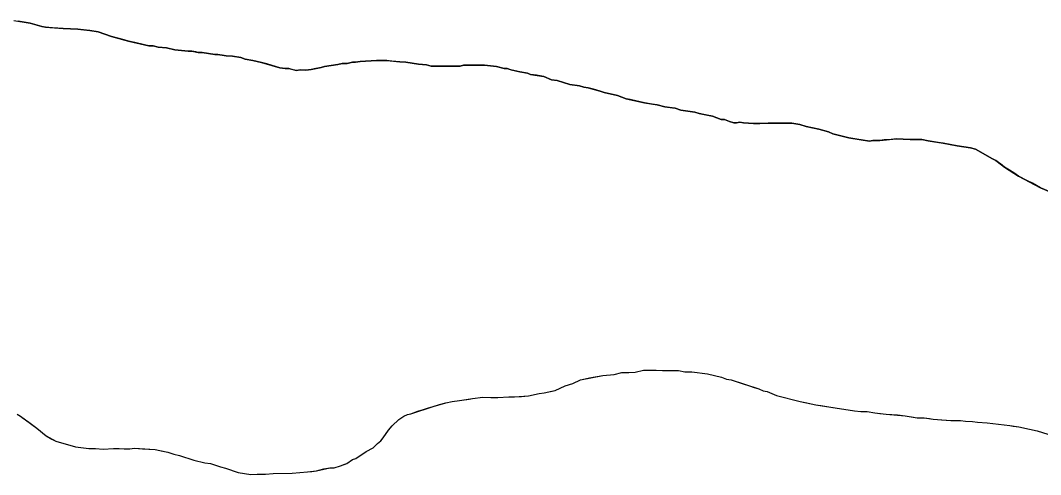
# Model space of a CAD drawing. Extents: x 3172231 to 3210228, y 940198 to 965780.
# Drawn here: x 3177138.3 to 3177474.4, y 960151.8 to 960301.4 of the extents above; entities that cross this region are included whole.
import ezdxf

# ---------------------------------------------------------------- set-up
doc = ezdxf.new("R2010")
doc.units = 0
doc.layers.add('V-SITE-VEGE', color=7, linetype='Continuous')
doc.layers.add('V-TOPO-SHOR', color=7, linetype='Continuous')

msp = doc.modelspace()

# ---------------------------------------------------------------- linework, layer by layer
at = {"layer": 'V-SITE-VEGE'}
for p, q in [((3177136.096, 960301.399), (3177141.527, 960300.515)), ((3177141.527, 960300.515), (3177145.281, 960299.437)), ((3177145.281, 960299.437), (3177146.535, 960299.214)), ((3177146.535, 960299.214), (3177152.386, 960298.743)), ((3177152.386, 960298.743), (3177157.195, 960298.491)), ((3177157.195, 960298.491), (3177161.164, 960298.039)), ((3177161.164, 960298.039), (3177163.877, 960297.594)), ((3177163.877, 960297.594), (3177168.258, 960296.091)), ((3177168.258, 960296.091), (3177173.89, 960294.578)), ((3177173.89, 960294.578), (3177180.571, 960293.056)), ((3177180.571, 960293.056), (3177182.035, 960293.042)), ((3177182.035, 960293.042), (3177183.704, 960292.605)), ((3177183.704, 960292.605), (3177186.42, 960292.374)), ((3177186.42, 960292.374), (3177189.133, 960291.723)), ((3177189.133, 960291.723), (3177193.522, 960291.266)), ((3177193.522, 960291.266), (3177194.775, 960291.254)), ((3177194.775, 960291.254), (3177196.862, 960290.815)), ((3177196.862, 960290.815), (3177198.118, 960290.805)), ((3177198.118, 960290.805), (3177202.296, 960290.14)), ((3177202.296, 960290.14), (3177203.34, 960290.133)), ((3177203.34, 960290.133), (3177206.056, 960289.689)), ((3177206.056, 960289.689), (3177208.147, 960289.671)), ((3177208.147, 960289.671), (3177210.86, 960289.226)), ((3177210.86, 960289.226), (3177212.321, 960288.587)), ((3177212.321, 960288.587), (3177214.825, 960288.147)), ((3177214.825, 960288.147), (3177217.748, 960287.491)), ((3177245.98, 960287.237), (3177247.657, 960287.643)), ((3177247.657, 960287.643), (3177248.701, 960287.633)), ((3177248.701, 960287.633), (3177250.168, 960287.829)), ((3177250.168, 960287.829), (3177255.609, 960288.198)), ((3177255.609, 960288.198), (3177258.956, 960288.169)), ((3177258.956, 960288.169), (3177263.343, 960287.711)), ((3177263.343, 960287.711), (3177265.225, 960287.694)), ((3177265.225, 960287.694), (3177269.403, 960287.029)), ((3177217.748, 960287.491), (3177223.798, 960285.765)), ((3177223.798, 960285.765), (3177225.469, 960285.542)), ((3177225.469, 960285.542), (3177226.722, 960285.529)), ((3177226.722, 960285.529), (3177229.227, 960284.88)), ((3177229.227, 960284.88), (3177230.484, 960285.079)), ((3177230.484, 960285.079), (3177232.367, 960285.06)), ((3177232.367, 960285.06), (3177234.042, 960285.255)), ((3177234.042, 960285.255), (3177237.392, 960285.851)), ((3177237.392, 960285.851), (3177238.443, 960286.261)), ((3177238.443, 960286.261), (3177242.84, 960286.848)), ((3177242.84, 960286.848), (3177244.304, 960287.254)), ((3177244.304, 960287.254), (3177245.98, 960287.237)), ((3177269.403, 960287.029), (3177272.118, 960286.795)), ((3177272.118, 960286.795), (3177273.578, 960286.363)), ((3177273.578, 960286.363), (3177283.2, 960286.277)), ((3177283.2, 960286.277), (3177284.249, 960286.687)), ((3177284.249, 960286.687), (3177291.148, 960286.625)), ((3177291.148, 960286.625), (3177295.121, 960286.17)), ((3177295.121, 960286.17), (3177297.626, 960285.521)), ((3177297.626, 960285.521), (3177298.666, 960285.511)), ((3177298.666, 960285.511), (3177299.922, 960285.083)), ((3177299.922, 960285.083), (3177302.84, 960284.43)), ((3177302.84, 960284.43), (3177305.347, 960283.987)), ((3177305.347, 960283.987), (3177306.389, 960283.561)), ((3177306.389, 960283.561), (3177310.774, 960282.894)), ((3177310.774, 960282.894), (3177313.275, 960281.827)), ((3177313.275, 960281.827), (3177315.155, 960281.599)), ((3177315.155, 960281.599), (3177319.327, 960280.307)), ((3177319.327, 960280.307), (3177322.46, 960279.861)), ((3177322.46, 960279.861), (3177323.92, 960279.431)), ((3177323.92, 960279.431), (3177325.383, 960279.207)), ((3177325.383, 960279.207), (3177329.345, 960278.126)), ((3177329.345, 960278.126), (3177330.597, 960277.698)), ((3177330.597, 960277.698), (3177334.98, 960276.612)), ((3177334.98, 960276.612), (3177337.898, 960275.539)), ((3177337.898, 960275.539), (3177343.952, 960274.231)), ((3177343.952, 960274.231), (3177348.128, 960273.565)), ((3177348.128, 960273.565), (3177350.632, 960272.916)), ((3177350.632, 960272.916), (3177353.975, 960272.467)), ((3177353.975, 960272.467), (3177355.851, 960271.824)), ((3177355.851, 960271.824), (3177360.446, 960271.155)), ((3177360.446, 960271.155), (3177361.907, 960270.724)), ((3177361.907, 960270.724), (3177366.289, 960269.848)), ((3177366.289, 960269.848), (3177369.21, 960268.777)), ((3177369.21, 960268.777), (3177370.254, 960268.767)), ((3177370.254, 960268.767), (3177371.921, 960268.126)), ((3177371.921, 960268.126), (3177373.382, 960267.693)), ((3177373.382, 960267.693), (3177374.217, 960267.685)), ((3177374.217, 960267.685), (3177375.266, 960267.884)), ((3177375.266, 960267.884), (3177376.519, 960267.665)), ((3177376.519, 960267.665), (3177379.863, 960267.425)), ((3177381.954, 960267.407), (3177384.674, 960267.591)), ((3177384.674, 960267.591), (3177392.412, 960267.523)), ((3177392.412, 960267.523), (3177395.127, 960267.079)), ((3177379.863, 960267.425), (3177381.954, 960267.407)), ((3177395.127, 960267.079), (3177397.212, 960266.434)), ((3177397.212, 960266.434), (3177401.388, 960265.557)), ((3177401.388, 960265.557), (3177404.517, 960264.693)), ((3177404.517, 960264.693), (3177405.975, 960264.054)), ((3177405.975, 960264.054), (3177411.192, 960262.754)), ((3177411.192, 960262.754), (3177418.083, 960261.646)), ((3177418.083, 960261.646), (3177419.132, 960261.844)), ((3177419.132, 960261.844), (3177421.432, 960261.826)), ((3177421.432, 960261.826), (3177426.875, 960262.403)), ((3177426.875, 960262.403), (3177431.473, 960262.154)), ((3177431.473, 960262.154), (3177435.237, 960262.119)), ((3177435.237, 960262.119), (3177437.326, 960261.685)), ((3177437.326, 960261.685), (3177442.34, 960261.011)), ((3177442.34, 960261.011), (3177446.931, 960260.13)), ((3177446.931, 960260.13), (3177451.318, 960259.467)), ((3177451.318, 960259.467), (3177452.987, 960259.032)), ((3177452.987, 960259.032), (3177458.605, 960255.846)), ((3177458.605, 960255.846), (3177459.645, 960255.209)), ((3177459.645, 960255.209), (3177462.556, 960253.091)), ((3177462.556, 960253.091), (3177467.129, 960250.122)), ((3177467.129, 960250.122), (3177474.416, 960246.292)), ((3177474.416, 960246.292), (3177477.748, 960244.799)), ((3177322.847, 960183.025), (3177330.179, 960184.424)), ((3177330.179, 960184.424), (3177333.947, 960184.807)), ((3177333.947, 960184.807), (3177336.462, 960185.413)), ((3177336.462, 960185.413), (3177338.762, 960185.393)), ((3177338.762, 960185.393), (3177340.855, 960185.583)), ((3177340.855, 960185.583), (3177343.581, 960186.185)), ((3177343.581, 960186.185), (3177355.083, 960186.083)), ((3177355.083, 960186.083), (3177357.17, 960185.644)), ((3177357.17, 960185.644), (3177359.47, 960185.626)), ((3177359.47, 960185.626), (3177364.694, 960184.95)), ((3177364.694, 960184.95), (3177369.281, 960183.863)), ((3177369.281, 960183.863), (3177370.955, 960183.222)), ((3177314.45, 960179.543), (3177317.809, 960180.977)), ((3177317.809, 960180.977), (3177320.326, 960181.792)), ((3177320.326, 960181.792), (3177322.847, 960183.025)), ((3177370.955, 960183.222), (3177372.413, 960182.998)), ((3177372.413, 960182.998), (3177381.59, 960179.99)), ((3177283.677, 960176.265), (3177287.239, 960176.861)), ((3177287.239, 960176.861), (3177290.585, 960177.25)), ((3177290.585, 960177.25), (3177295.607, 960177.205)), ((3177295.607, 960177.205), (3177299.162, 960177.379)), ((3177299.162, 960177.379), (3177301.044, 960177.364)), ((3177301.044, 960177.364), (3177305.65, 960177.741)), ((3177305.65, 960177.741), (3177309.214, 960178.546)), ((3177309.214, 960178.546), (3177310.887, 960178.741)), ((3177310.887, 960178.741), (3177314.45, 960179.543)), ((3177381.59, 960179.99), (3177383.046, 960179.347)), ((3177383.046, 960179.347), (3177384.299, 960179.128)), ((3177384.299, 960179.128), (3177387.427, 960177.846)), ((3177387.427, 960177.846), (3177395.148, 960175.894)), ((3177266.904, 960171.814), (3177274.244, 960174.258)), ((3177274.244, 960174.258), (3177278.44, 960175.474)), ((3177278.44, 960175.474), (3177280.535, 960175.875)), ((3177280.535, 960175.875), (3177283.677, 960176.265)), ((3177395.148, 960175.894), (3177400.366, 960174.8)), ((3177400.366, 960174.8), (3177413.105, 960172.803)), ((3177137.237, 960171.72), (3177138.275, 960171.083)), ((3177138.275, 960171.083), (3177143.678, 960167.061)), ((3177260.805, 960167.894), (3177262.914, 960169.967)), ((3177262.914, 960169.967), (3177264.598, 960170.997)), ((3177264.598, 960170.997), (3177265.857, 960171.614)), ((3177265.857, 960171.614), (3177266.904, 960171.814)), ((3177413.105, 960172.803), (3177415.196, 960172.576)), ((3177415.196, 960172.576), (3177417.287, 960172.558)), ((3177417.287, 960172.558), (3177419.791, 960172.117)), ((3177419.791, 960172.117), (3177423.551, 960171.665)), ((3177423.551, 960171.665), (3177429.822, 960171.192)), ((3177429.822, 960171.192), (3177433.789, 960170.528)), ((3177433.789, 960170.528), (3177436.089, 960170.508)), ((3177436.089, 960170.508), (3177439.014, 960170.063)), ((3177439.014, 960170.063), (3177444.867, 960169.592)), ((3177143.678, 960167.061), (3177146.791, 960164.525)), ((3177259.537, 960166.442), (3177260.805, 960167.894)), ((3177444.867, 960169.592), (3177448.002, 960169.564)), ((3177448.002, 960169.564), (3177449.674, 960169.34)), ((3177449.674, 960169.34), (3177451.978, 960169.32)), ((3177451.978, 960169.32), (3177453.645, 960169.095)), ((3177453.645, 960169.095), (3177456.78, 960168.859)), ((3177456.78, 960168.859), (3177464.303, 960167.954)), ((3177464.303, 960167.954), (3177467.225, 960167.507)), ((3177467.225, 960167.507), (3177473.279, 960166.201)), ((3177146.791, 960164.525), (3177149.914, 960162.824)), ((3177256.996, 960162.91), (3177257.842, 960163.948)), ((3177257.842, 960163.948), (3177259.537, 960166.442)), ((3177473.279, 960166.201), (3177476.824, 960165.125)), ((3177149.914, 960162.824), (3177156.38, 960160.882)), ((3177156.38, 960160.882), (3177160.768, 960160.425)), ((3177160.768, 960160.425), (3177163.068, 960160.405)), ((3177163.068, 960160.405), (3177165.575, 960160.171)), ((3177165.575, 960160.171), (3177168.924, 960160.354)), ((3177168.924, 960160.354), (3177174.361, 960160.305)), ((3177174.361, 960160.305), (3177175.827, 960160.499)), ((3177175.827, 960160.499), (3177182.723, 960160.02)), ((3177182.723, 960160.02), (3177186.899, 960159.145)), ((3177252.154, 960159.399), (3177254.466, 960160.632)), ((3177254.466, 960160.632), (3177255.943, 960162.08)), ((3177255.943, 960162.08), (3177256.996, 960162.91)), ((3177186.899, 960159.145), (3177188.777, 960158.5)), ((3177188.777, 960158.5), (3177190.655, 960158.066)), ((3177190.655, 960158.066), (3177195.451, 960156.559)), ((3177195.451, 960156.559), (3177198.998, 960155.69)), ((3177245.844, 960155.479), (3177247.739, 960156.718)), ((3177247.739, 960156.718), (3177248.787, 960157.126)), ((3177248.787, 960157.126), (3177252.154, 960159.399)), ((3177198.998, 960155.69), (3177200.879, 960155.465)), ((3177200.879, 960155.465), (3177204.217, 960154.39)), ((3177204.217, 960154.39), (3177205.886, 960153.956)), ((3177205.886, 960153.956), (3177210.054, 960152.455)), ((3177235.785, 960153.061), (3177240.186, 960154.066)), ((3177240.186, 960154.066), (3177241.648, 960154.054)), ((3177241.648, 960154.054), (3177243.745, 960154.662)), ((3177243.745, 960154.662), (3177245.844, 960155.479)), ((3177210.054, 960152.455), (3177214.231, 960151.791)), ((3177214.231, 960151.791), (3177216.325, 960151.979)), ((3177216.325, 960151.979), (3177219.042, 960151.957)), ((3177219.042, 960151.957), (3177221.551, 960152.143)), ((3177221.551, 960152.143), (3177227.83, 960152.297)), ((3177227.83, 960152.297), (3177232.856, 960152.67)), ((3177232.856, 960152.67), (3177235.785, 960153.061))]:
    msp.add_line(p, q, dxfattribs=at)
at = {"layer": 'V-TOPO-SHOR'}
for points in [[(3177172.432, 960295.01), (3177170.763, 960295.442), (3177168.258, 960296.091), (3177163.879, 960297.594), (3177161.164, 960298.039), (3177159.075, 960298.266), (3177157.195, 960298.491), (3177152.386, 960298.743), (3177148.833, 960298.985), (3177146.535, 960299.214), (3177145.281, 960299.435), (3177143.821, 960299.868), (3177141.527, 960300.515), (3177137.558, 960301.178)], [(3177376.519, 960267.665), (3177375.266, 960267.886), (3177374.217, 960267.685), (3177373.382, 960267.693), (3177371.921, 960268.124), (3177370.254, 960268.767), (3177369.21, 960268.777), (3177366.289, 960269.848), (3177363.994, 960270.286), (3177361.907, 960270.724), (3177360.446, 960271.155), (3177358.984, 960271.378), (3177355.851, 960271.824), (3177353.975, 960272.467), (3177352.095, 960272.695), (3177350.632, 960272.916), (3177348.128, 960273.565), (3177346.457, 960273.79), (3177343.952, 960274.231), (3177342.074, 960274.667), (3177341.029, 960274.886), (3177339.151, 960275.32), (3177337.898, 960275.539), (3177334.98, 960276.612), (3177330.597, 960277.698), (3177329.345, 960278.126), (3177327.052, 960278.773), (3177325.383, 960279.207), (3177323.92, 960279.431), (3177322.46, 960279.861), (3177319.327, 960280.307), (3177317.242, 960280.954), (3177315.155, 960281.599), (3177313.275, 960281.827), (3177310.774, 960282.894), (3177309.523, 960283.115), (3177308.27, 960283.334), (3177306.389, 960283.561), (3177305.347, 960283.987), (3177302.84, 960284.43), (3177299.92, 960285.083), (3177298.668, 960285.511), (3177297.624, 960285.521), (3177295.119, 960286.17), (3177291.148, 960286.625), (3177288.639, 960286.648), (3177286.548, 960286.666), (3177284.249, 960286.687), (3177283.2, 960286.277), (3177281.736, 960286.291), (3177278.18, 960286.322), (3177275.669, 960286.347), (3177273.578, 960286.363), (3177272.118, 960286.795), (3177269.403, 960287.029), (3177265.225, 960287.694), (3177263.343, 960287.711), (3177260.627, 960287.944), (3177258.956, 960288.169), (3177255.609, 960288.198), (3177250.168, 960287.829), (3177248.701, 960287.633), (3177247.657, 960287.643), (3177245.98, 960287.24), (3177244.306, 960287.254), (3177242.84, 960286.848), (3177238.443, 960286.261), (3177237.392, 960285.851), (3177235.088, 960285.456), (3177234.042, 960285.255), (3177232.367, 960285.06), (3177230.484, 960285.079), (3177229.227, 960284.88), (3177228.182, 960285.097), (3177226.722, 960285.529), (3177225.469, 960285.542), (3177223.798, 960285.765), (3177219.417, 960287.059), (3177217.748, 960287.491), (3177214.825, 960288.147), (3177212.321, 960288.587), (3177210.86, 960289.226), (3177208.147, 960289.671), (3177206.056, 960289.689), (3177204.802, 960289.908), (3177203.34, 960290.131), (3177202.296, 960290.14), (3177198.118, 960290.805), (3177196.862, 960290.815), (3177196.029, 960291.032), (3177194.775, 960291.254), (3177193.52, 960291.266), (3177189.133, 960291.723), (3177186.42, 960292.374), (3177183.704, 960292.607), (3177182.035, 960293.042), (3177180.571, 960293.054), (3177178.693, 960293.488), (3177175.979, 960294.141), (3177173.89, 960294.578), (3177172.432, 960295.01)], [(3177477.748, 960244.799), (3177474.416, 960246.292), (3177471.71, 960247.781), (3177469.834, 960248.633), (3177467.129, 960250.122), (3177465.882, 960250.969), (3177464.219, 960252.03), (3177462.556, 960253.091), (3177461.724, 960253.724), (3177459.645, 960255.209), (3177458.605, 960255.846), (3177455.484, 960257.546), (3177452.987, 960259.032), (3177451.318, 960259.467), (3177449.856, 960259.688), (3177446.931, 960260.132), (3177442.34, 960261.011), (3177440.669, 960261.234), (3177437.326, 960261.683), (3177435.237, 960262.119), (3177433.355, 960262.135), (3177431.473, 960262.154), (3177426.875, 960262.403), (3177425.2, 960262.209), (3177422.898, 960262.02), (3177421.432, 960261.826), (3177419.132, 960261.844), (3177418.083, 960261.646), (3177413.907, 960262.309), (3177411.192, 960262.754), (3177409.523, 960263.186), (3177405.975, 960264.054), (3177404.517, 960264.695), (3177401.388, 960265.559), (3177397.212, 960266.434), (3177395.127, 960267.079), (3177392.412, 960267.523), (3177391.367, 960267.532), (3177390.112, 960267.544), (3177386.347, 960267.577), (3177384.674, 960267.591), (3177381.954, 960267.407), (3177379.863, 960267.425), (3177376.519, 960267.665)], [(3177238.3, 960153.667), (3177240.186, 960154.066), (3177241.648, 960154.054), (3177243.745, 960154.662), (3177244.796, 960155.072), (3177245.844, 960155.479), (3177247.739, 960156.718), (3177248.787, 960157.126), (3177252.154, 960159.397), (3177254.466, 960160.632), (3177255.943, 960162.082), (3177256.996, 960162.91), (3177257.842, 960163.948), (3177259.537, 960166.442), (3177260.805, 960167.894), (3177262.914, 960169.967), (3177264.598, 960170.997), (3177265.857, 960171.614), (3177266.904, 960171.814), (3177269.212, 960172.629), (3177271.1, 960173.24), (3177272.36, 960173.647), (3177274.246, 960174.258), (3177276.343, 960174.868), (3177278.44, 960175.474), (3177280.535, 960175.875), (3177282.211, 960176.07), (3177283.677, 960176.265), (3177286.19, 960176.662), (3177287.239, 960176.861), (3177290.587, 960177.25), (3177293.307, 960177.223), (3177295.607, 960177.205), (3177299.162, 960177.381), (3177301.044, 960177.364), (3177303.348, 960177.553), (3177305.65, 960177.741), (3177309.214, 960178.546), (3177310.887, 960178.741), (3177312.773, 960179.142), (3177314.45, 960179.543), (3177317.809, 960180.977), (3177320.326, 960181.792), (3177322.847, 960183.025), (3177325.78, 960183.625), (3177330.179, 960184.424), (3177333.947, 960184.807), (3177336.462, 960185.413), (3177338.762, 960185.393), (3177340.855, 960185.583), (3177343.581, 960186.185), (3177345.463, 960186.169), (3177347.763, 960186.148), (3177349.854, 960186.13), (3177352.992, 960186.101), (3177355.083, 960186.083), (3177357.17, 960185.644), (3177359.47, 960185.626), (3177364.694, 960184.95), (3177366.572, 960184.516), (3177369.284, 960183.863), (3177370.953, 960183.222), (3177372.415, 960182.998), (3177376.376, 960181.708), (3177378.461, 960181.061), (3177379.712, 960180.633), (3177381.59, 960179.99), (3177383.046, 960179.349), (3177384.299, 960179.128), (3177387.427, 960177.846), (3177395.148, 960175.894), (3177397.444, 960175.456), (3177400.366, 960174.8), (3177402.037, 960174.577), (3177406.004, 960173.913), (3177413.105, 960172.803), (3177415.196, 960172.576), (3177417.287, 960172.558), (3177419.791, 960172.117), (3177421.462, 960171.892), (3177423.551, 960171.665), (3177427.316, 960171.421), (3177429.822, 960171.192), (3177432.536, 960170.747), (3177433.789, 960170.528), (3177435.045, 960170.516), (3177436.089, 960170.508), (3177437.76, 960170.282), (3177439.014, 960170.063), (3177441.732, 960169.83), (3177444.867, 960169.592), (3177448.002, 960169.564), (3177449.674, 960169.34), (3177451.976, 960169.32), (3177453.647, 960169.095), (3177456.78, 960168.859), (3177462.422, 960168.179), (3177464.303, 960167.954), (3177465.347, 960167.735), (3177467.225, 960167.509), (3177468.27, 960167.29)], [(3177137.237, 960171.72), (3177138.275, 960171.083), (3177139.314, 960170.237), (3177140.561, 960169.391), (3177143.678, 960167.063), (3177146.793, 960164.525), (3177148.665, 960163.463), (3177149.914, 960162.824), (3177152.21, 960162.174), (3177156.38, 960160.882), (3177159.097, 960160.651), (3177160.768, 960160.425), (3177163.068, 960160.405), (3177165.575, 960160.173), (3177168.924, 960160.352), (3177170.806, 960160.335), (3177172.479, 960160.321), (3177174.361, 960160.305), (3177175.827, 960160.499), (3177178.543, 960160.266), (3177182.723, 960160.02), (3177184.603, 960159.586), (3177186.899, 960159.145), (3177188.777, 960158.5), (3177190.655, 960158.066), (3177195.451, 960156.559), (3177198.998, 960155.69), (3177200.879, 960155.465), (3177204.217, 960154.39), (3177205.886, 960153.956), (3177210.054, 960152.455), (3177214.231, 960151.791), (3177216.325, 960151.979), (3177219.042, 960151.957), (3177221.553, 960152.143), (3177227.83, 960152.297), (3177232.854, 960152.67), (3177234.318, 960152.864), (3177235.785, 960153.061), (3177238.3, 960153.667)], [(3177468.27, 960167.29), (3177473.279, 960166.201), (3177476.824, 960165.123)]]:
    msp.add_lwpolyline(points, dxfattribs=at)

doc.saveas('drawing.dxf')
